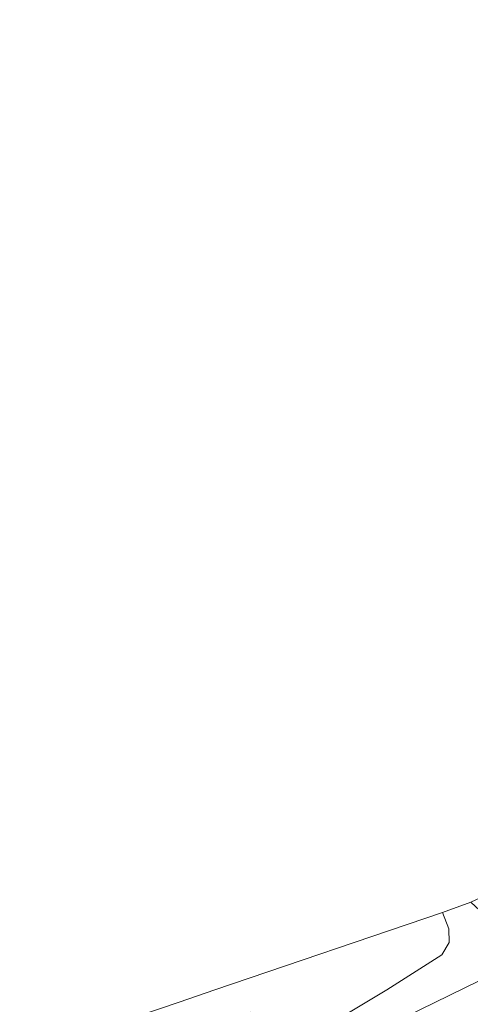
# Model space of a CAD drawing. Extents: x 126429 to 133038, y 413091 to 414846.
# Tile 292 of 304: x 132310 to 132353, y 414069 to 414164. Entities that reach past the tile are written whole.
import ezdxf
from ezdxf.lldxf.tags import DXFTag

# ---------------------------------------------------------------- set-up
doc = ezdxf.new("R2010")
doc.units = 0
for name, color, linetype, lineweight in [('B-ME-GR-GRAS-GV', 60, 'Continuous', 13), ('B-ME-GW-TALUD_KRUIN-G', 90, 'Continuous', 18), ('B-ME-GW-TALUD_TEEN-G', 90, 'Continuous', 18), ('B-ME-KG-GRENS_OPNAME-G', 210, 'KG-OPNAME', 18)]:
    doc.layers.add(name, color=color, linetype=linetype, lineweight=lineweight)
doc.styles.get("Standard").update_dxf_attribs({"font": 'arial.ttf'})
tags = doc.linetypes.add('KG-OPNAME', pattern='A,5.5,-2,["O",Standard,S=1.8,R=0,X=-0.5,Y=-0.9],-2,5.5,-2,[5,NLCS.SHX,S=0.75,R=0,X=0,Y=0],-2', length=19).pattern_tags.tags
tags[6] = DXFTag(74, 10)

msp = doc.modelspace()

# ---------------------------------------------------------------- linework, layer by layer
at = {"layer": 'B-ME-GR-GRAS-GV'}
for points in [[(132346.782, 414068.101, 3.745), (132338.245, 414062.766, 3.781), (132332.251, 414063.046, 2.569), (132345.018, 414070.697, 2.559), (132350.261, 414074.034, 2.493), (132350.972, 414075.227, 2.464), (132350.935, 414076.524, 2.378), (132350.341, 414078.091, 2.305), (132353.06, 414079.088, 2.95), (132355.139, 414077.137, 3.284), (132355.868, 414076.259, 3.434), (132356.694, 414074.953, 3.524), (132356.78, 414073.974, 3.593), (132356.309, 414073.195, 3.678), (132355.228, 414072.208, 3.725)], [(132345.018, 414070.697, 2.559), (132332.251, 414063.046, 2.569), (132328.149, 414063.237, 2.285), (132330.752, 414066.114, 2.285), (132331.958, 414068.55, 2.21), (132328.35, 414066.124, 1.898), (132323.833, 414063.439, 1.656), (132309.86, 414064.348, 1.371), (132325.114, 414069.526, 1.683), (132328.544, 414070.691, 1.746), (132350.341, 414078.091, 2.305), (132350.935, 414076.524, 2.378), (132350.972, 414075.227, 2.464), (132350.261, 414074.034, 2.493)]]:
    msp.add_polyline3d(points, close=True, dxfattribs=at)
msp.add_polyline3d([(132404.526, 414059.767, 4.356), (132338.245, 414062.766, 3.781), (132346.782, 414068.101, 3.745), (132355.228, 414072.208, 3.725)], dxfattribs=at)
at = {"layer": 'B-ME-GW-TALUD_KRUIN-G'}
msp.add_polyline3d([(132355.228, 414072.208, 3.725), (132346.782, 414068.101, 3.745), (132338.245, 414062.766, 3.781)], dxfattribs=at)
at = {"layer": 'B-ME-GW-TALUD_TEEN-G'}
msp.add_polyline3d([(132350.341, 414078.091, 2.305), (132350.935, 414076.524, 2.378), (132350.972, 414075.227, 2.464), (132350.261, 414074.034, 2.493), (132345.018, 414070.697, 2.559), (132332.251, 414063.046, 2.569)], dxfattribs=at)
at = {"layer": 'B-ME-KG-GRENS_OPNAME-G'}
msp.add_polyline3d([(132527.888, 414163.502, -0.173), (132499.569, 414147.624, -0.173), (132496.945, 414146.153, -0.096), (132492.871, 414144.254, -0.173), (132478.71, 414137.654, 1.469), (132445.29, 414122.077, 1.617), (132444.712, 414121.807, 1.632), (132426.257, 414113.205, 1.587), (132407.802, 414104.604, 1.542), (132389.346, 414096.002, 1.497), (132370.891, 414087.4, 1.452), (132363.546, 414083.976, 2.351), (132361.137, 414082.853, 3.078), (132353.06, 414079.088, 2.95), (132350.341, 414078.091, 2.305), (132328.544, 414070.691, 1.746), (132325.114, 414069.526, 1.683), (132309.86, 414064.348, 1.371)], dxfattribs=at)

doc.saveas('drawing.dxf')
